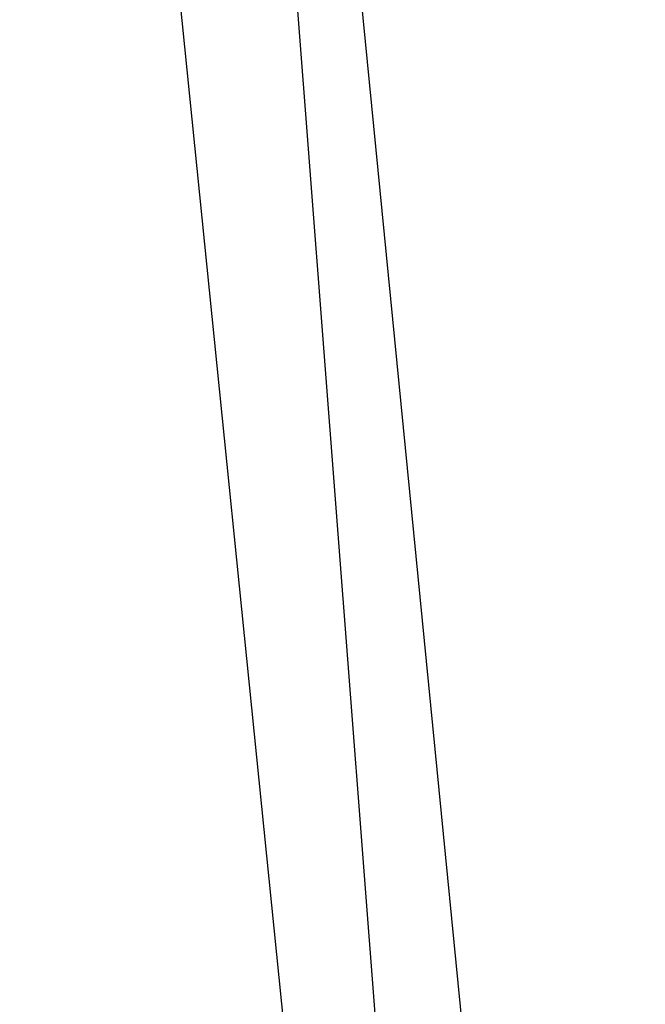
# Model space of a CAD drawing. Header units: feet. Extents: x -79 to 198, y -22 to 181.
# Tile 698 of 982: x 82.96 to 84.1, y 154.51 to 156.31. Entities that reach past the tile are written whole.
import ezdxf

# ---------------------------------------------------------------- set-up
doc = ezdxf.new("R2010")
doc.units = ezdxf.units.FT
doc.layers.add('A-AREA-COMUN', color=252, linetype='CONTINUOUS')
doc.layers.add('A-LINEA', color=7, linetype='CONTINUOUS')

msp = doc.modelspace()

# ---------------------------------------------------------------- linework, layer by layer
at = {"layer": 'A-AREA-COMUN'}
msp.add_lwpolyline([(92.64, 126.5778), (92.64, 127.5733), (96.768, 144.9422), (90.56, 146.3822), (90.432, 147.5733), (90.72, 148.7289), (87.12, 149.6178), (87.12, 150.5778), (87.76, 153.1733), (87.36, 153.2089), (87.36, 153.9733), (83.648, 153.9733), (83.232, 159.3778), (88.608, 159.7689), (95.328, 159.7689), (101.84, 159.2889), (108.128, 158.3822), (115.968, 156.5689), (123.872, 153.9733)], dxfattribs=at)
at = {"layer": 'A-LINEA'}
for p, q in [((83.8133, 154.0044), (83.2933, 159.2711)), ((83.8133, 154.0044), (83.2933, 159.2711)), ((83.4933, 153.9644), (82.96, 159.2311)), ((83.4933, 153.9644), (82.96, 159.2311))]:
    msp.add_line(p, q, dxfattribs=at)

doc.saveas('drawing.dxf')
